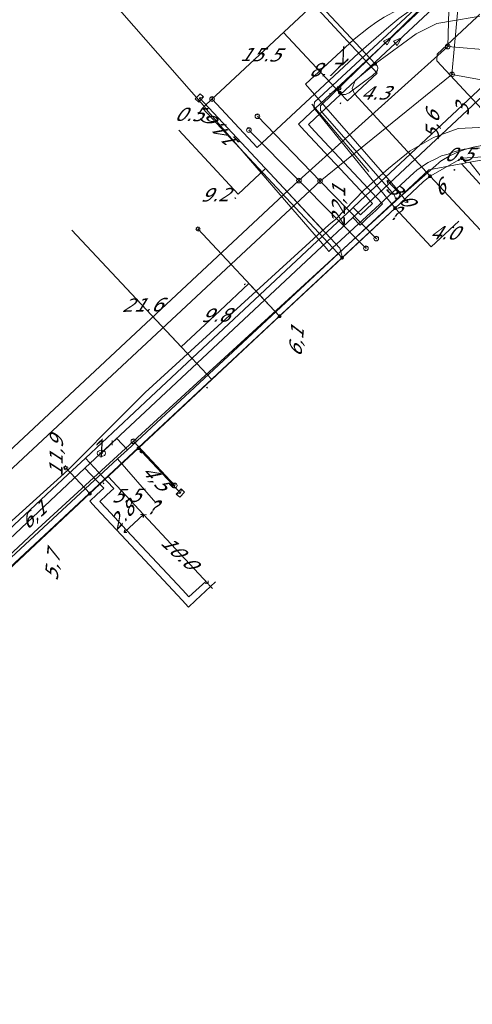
# Model space of a CAD drawing. Header units: metres. Extents: x 124576 to 133557, y 395865 to 402386.
# Tile 363 of 447: x 130264 to 130312, y 400911 to 401015. Entities that reach past the tile are written whole.
import ezdxf
from ezdxf.enums import TextEntityAlignment as Align

# ---------------------------------------------------------------- set-up
doc = ezdxf.new("R2010")
doc.units = ezdxf.units.M
doc.header["$MEASUREMENT"] = 0
for name, color, linetype, lineweight, true_color in [('LG_Datatransport_Eurofiber_Nederland_BV', 3, 'Continuous', 13, 0x00ff00), ('LG_Datatransport_KPN_BV', 3, 'Continuous', 13, 0x00ff00), ('LG_Laag_Spanning_Enexis_Netbeheer_BV', 7, 'Continuous', 13, 0x960000), ('LG_Riool_Vrij_Verval_Gemeente_Tilburg_Ruimtelijke_Uitvoering', 7, 'Continuous', 13, 0xca00a0), ('LG_unet-4_Brabant_Water', 5, 'Continuous', 13, 0x0000ff), ('LG_warmte', 7, 'Continuous', 13, 0x008080), ('LG_warmte_Ennatuurlijk_BV', 7, 'Continuous', 13, 0x008080), ('MV_warmte_lijn', 7, 'Continuous', 0, 0x008080)]:
    doc.layers.add(name, color=color, linetype=linetype, lineweight=lineweight, true_color=true_color)
for name, color, linetype, lineweight in [('LG_Datatransport_P_KPN_BV', 7, 'Continuous', 0), ('LG_Laag_Spanning_P_Enexis_Netbeheer_BV', 7, 'Continuous', 0), ('LG_n00003_Spitters_Electrotechniek_BV', 7, 'Continuous', 13), ('LG_overig_P_Gemeente_Tilburg_Ruimtelijke_Uitvoering', 7, 'Continuous', 0), ('LG_Riool_Vrij_Verval_P_Gemeente_Tilburg_Ruimtelijke_Uitvoering', 7, 'Continuous', 0), ('LG_unet-4_P_Brabant_Water', 7, 'Continuous', 0), ('MV_Datatransport', 7, 'Continuous', 0), ('MV_Laag_Spanning', 7, 'Continuous', 0), ('MV_Laag_Spanning_lijn', 7, 'Continuous', 0), ('MV_Laag_Spanning_pijl', 7, 'Continuous', 0), ('MV_unet-4', 7, 'Continuous', 0), ('MV_warmte', 7, 'Continuous', 0)]:
    doc.layers.add(name, color=color, linetype=linetype, lineweight=lineweight)
doc.styles.add('Klic_Annotatie', font='verdanai.ttf', dxfattribs={"oblique": 20, "height": 1.4})
doc.styles.add('Style-Arial', font='arial.ttf')

# ---------------------------------------------------------------- blocks, each defined once
blk = doc.blocks.new('Mof')
at = {"layer": 'LG_Laag_Spanning_P_Enexis_Netbeheer_BV'}
h = blk.add_hatch(color=256, dxfattribs=at)
edge = h.paths.add_edge_path()
edge.add_arc((0, 0), 2, 0, 360)
blk = doc.blocks.new('DeliveryPoint')
at = {"layer": 'LG_Laag_Spanning_P_Enexis_Netbeheer_BV', "flags": 128}
blk.add_lwpolyline([(-3.7, -2.5), (3.8, -2.5), (3.8, 2.5), (-3.7, 2.5), (-3.7, -2.5)], close=True, dxfattribs=at)
blk.add_lwpolyline([(-3.7, 2.5), (-3.7, 2.2), (0, 0), (3.8, 2.2)], dxfattribs=at)
blk = doc.blocks.new('Streetlight')
at = {"layer": 'LG_Laag_Spanning_P_Enexis_Netbeheer_BV'}
for p, q in [((-1.8, 1.8), (-1.1, 1.1)), ((0, 2.5), (0, 1.5)), ((1.8, 1.8), (1.1, 1.1)), ((-1.1, -1.1), (-1.8, -1.8)), ((0, -1.5), (0, -2.5)), ((1.1, -1.1), (1.8, -1.8))]:
    blk.add_line(p, q, dxfattribs=at)
at = {"layer": 'LG_Laag_Spanning_P_Enexis_Netbeheer_BV', "flags": 128}
for points in [[(-2.5, 0), (-1.5, 0)], [(1.5, 0), (2.5, 0)]]:
    blk.add_lwpolyline(points, dxfattribs=at)
at = {"layer": 'LG_Laag_Spanning_P_Enexis_Netbeheer_BV'}
blk.add_circle((0, 0), 1.5, dxfattribs=at)
blk = doc.blocks.new('m_pijl')
at = {"layer": 'MV_Laag_Spanning_pijl'}
blk.add_hatch(color=7, dxfattribs=at).paths.add_polyline_path([(-1, -0.3), (-1, 0), (-1, 0.3), (0, 0)])
at = {"layer": 'MV_Laag_Spanning_pijl', "flags": 128}
blk.add_lwpolyline([(-1, 0), (-1, 0.3), (0, 0), (-1, -0.3), (-1, 0)], close=True, dxfattribs=at)
blk = doc.blocks.new('FireHydrant')
at = {"layer": 'LG_unet-4_P_Brabant_Water'}
blk.add_ellipse((0, 0), major_axis=(4.45, 0), ratio=0.727642, dxfattribs=at)
at = {"layer": 'LG_unet-4_P_Brabant_Water', "style": 'Style-Arial'}
blk.add_text('BK', height=2.5, dxfattribs=at).set_placement((0, 0), align=Align.MIDDLE_CENTER)
blk = doc.blocks.new('Afsluiter_2')
at = {"layer": 'LG_unet-4_P_Brabant_Water'}
blk.add_line((0, -2.5), (0, 2.5), dxfattribs=at)
blk.add_solid([(-0.25, 2.5), (0.25, 2.5), (-0.25, -2.5), (0.25, -2.5)], dxfattribs=at)
blk = doc.blocks.new('Onbekend_1')
at = {"layer": 'LG_overig_P_Gemeente_Tilburg_Ruimtelijke_Uitvoering'}
blk.add_hatch(color=256, dxfattribs=at).paths.add_polyline_path([(-0.3, -1.1, -0.262633), (0.2, 0.2), (0.6, 0.5, 0.379827), (0.7, 1.3), (0.7, 1.3, 0.228508), (0, 1.5), (0, 1.5, 0.459053), (-0.8, 0.8), (-1.3, 0.9, -0.414214), (-0.1, 2, -0.243799), (1.1, 1.5, -0.379827), (0.9, 0.1), (0.5, -0.2, 0.262633), (0.2, -1.1), (-0.2, -1.1)])
blk.add_circle((0, 0), 2.5, dxfattribs=at)
at = {"layer": 'LG_overig_P_Gemeente_Tilburg_Ruimtelijke_Uitvoering', "extrusion": (0, 0, -1)}
blk.add_solid([(0.3, -2.1), (-0.2, -2.1), (0.3, -1.5), (-0.2, -1.5)], dxfattribs=at)
blk = doc.blocks.new('Onbekend_2')
at = {"layer": 'LG_Riool_Vrij_Verval_P_Gemeente_Tilburg_Ruimtelijke_Uitvoering'}
blk.add_hatch(color=256, dxfattribs=at).paths.add_polyline_path([(-0.3, -1.1, -0.262633), (0.2, 0.2), (0.6, 0.5, 0.379827), (0.7, 1.3), (0.7, 1.3, 0.228508), (0, 1.5), (0, 1.5, 0.459053), (-0.8, 0.8), (-1.3, 0.9, -0.414214), (-0.1, 2, -0.243799), (1.1, 1.5, -0.379827), (0.9, 0.1), (0.5, -0.2, 0.262633), (0.2, -1.1), (-0.2, -1.1)])
blk.add_circle((0, 0), 2.5, dxfattribs=at)
at = {"layer": 'LG_Riool_Vrij_Verval_P_Gemeente_Tilburg_Ruimtelijke_Uitvoering', "extrusion": (0, 0, -1)}
blk.add_solid([(0.3, -2.1), (-0.2, -2.1), (0.3, -1.5), (-0.2, -1.5)], dxfattribs=at)
blk = doc.blocks.new('Onbekend_3')
at = {"layer": 'LG_Datatransport_P_KPN_BV'}
blk.add_hatch(color=256, dxfattribs=at).paths.add_polyline_path([(-0.3, -1.1, -0.262633), (0.2, 0.2), (0.6, 0.5, 0.379827), (0.7, 1.3), (0.7, 1.3, 0.228508), (0, 1.5), (0, 1.5, 0.459053), (-0.8, 0.8), (-1.3, 0.9, -0.414214), (-0.1, 2, -0.243799), (1.1, 1.5, -0.379827), (0.9, 0.1), (0.5, -0.2, 0.262633), (0.2, -1.1), (-0.2, -1.1)])
blk.add_circle((0, 0), 2.5, dxfattribs=at)
at = {"layer": 'LG_Datatransport_P_KPN_BV', "extrusion": (0, 0, -1)}
blk.add_solid([(0.3, -2.1), (-0.2, -2.1), (0.3, -1.5), (-0.2, -1.5)], dxfattribs=at)

msp = doc.modelspace()

# ---------------------------------------------------------------- linework, layer by layer
at = {"layer": 'LG_Datatransport_Eurofiber_Nederland_BV', "flags": 128}
for points in [[(130312.7, 401001.3), (130311.9, 401001.3), (130311.1, 401001.2), (130309.9, 401000.9), (130309.4, 401000.7), (130308.7, 401000.5), (130308.1, 401000.2), (130307.3, 400999.8), (130306.8, 400999.5), (130306.1, 400999), (130305.8, 400998.7), (130297.2, 400990.8), (130296.8, 400990.4), (130296.6, 400990.7), (130284.1, 401005.2), (130283.6, 401005.8), (130265.1, 401026.9)], [(130283.6, 401005.8), (130284.1, 401005.2), (130296.6, 400990.7), (130296.8, 400990.4)], [(130296.8, 400990.4), (130297.2, 400990.8), (130305.8, 400998.7), (130306.1, 400999), (130306.8, 400999.5), (130307.3, 400999.8), (130308.1, 401000.2), (130308.7, 401000.5), (130309.4, 401000.7), (130309.9, 401000.9), (130311.1, 401001.2), (130311.9, 401001.3), (130312.7, 401001.3)]]:
    msp.add_lwpolyline(points, dxfattribs=at)
at = {"layer": 'LG_Datatransport_KPN_BV'}
msp.add_line((130280.56, 400965.73), (130276.21, 400970.4), dxfattribs=at)
at = {"layer": 'LG_Datatransport_KPN_BV', "flags": 128}
for points in [[(130284.5, 401006.5), (130289.27, 401001.38), (130299.95, 401011.34), (130303.15, 401014.12), (130304.19, 401015), (130305.3, 401015.78), (130306.48, 401016.46), (130307.71, 401017.03), (130308.98, 401017.5), (130310.29, 401017.86), (130311.63, 401018.11), (130312.98, 401018.24), (130314.34, 401018.26), (130315.69, 401018.16), (130317.03, 401017.94), (130318.35, 401017.61)], [(130321.87, 400997.97), (130321.61, 400998.25), (130320.12, 400999.85), (130319.97, 401000), (130319.78, 401000.16), (130319.58, 401000.31), (130319.37, 401000.44), (130319.15, 401000.56), (130318.32, 401000.94), (130317.46, 401001.24), (130316.58, 401001.47), (130315.68, 401001.62), (130314.77, 401001.69), (130313.86, 401001.68), (130312.95, 401001.59), (130312.06, 401001.42), (130311.18, 401001.18), (130310.33, 401000.86), (130309.5, 401000.46), (130308.72, 401000), (130308.72, 401000), (130308.71, 401000), (130304.3, 400996.15), (130276.21, 400970.4)], [(130276.21, 400970.4), (130265.71, 400960.77), (130239, 400935.85), (130239, 400935.85)]]:
    msp.add_lwpolyline(points, dxfattribs=at)
at = {"layer": 'LG_Laag_Spanning_Enexis_Netbeheer_BV'}
for p, q in [((130295.03, 401005.94), (130301.05, 400998.84)), ((130310.84, 401000.26), (130307.49, 400998.35)), ((130290.13, 400999.16), (130296.27, 400992.58)), ((130291.63, 400983.59), (130283.01, 400992.79)), ((130276.73, 400969.66), (130277.04, 400969.33)), ((130277.04, 400969.33), (130280.31, 400965.84)), ((130271.61, 400964.87), (130269.06, 400967.59)), ((130280.31, 400965.84), (130281.16, 400964.93))]:
    msp.add_line(p, q, dxfattribs=at)
at = {"layer": 'LG_Laag_Spanning_Enexis_Netbeheer_BV', "flags": 128}
for points in [[(130303.8, 400994.99), (130295.24, 401005.58), (130295.29, 401006.17), (130320.73, 401029.77), (130320.75, 401030.33), (130288, 401065.42)], [(130317.87, 400999.69), (130317.68, 401000.36), (130308.2, 401010.52), (130308.23, 401011.22), (130326.64, 401028.42)], [(130317.19, 401015.13), (130314, 401015.46), (130308.21, 401014.45), (130306.03, 401013.36), (130301.69, 401010.22), (130299.84, 401008.68), (130299.6, 401008.47), (130299.27, 401007.6), (130299.52, 401007.06), (130307.49, 400998.35)], [(130317.19, 401015.13), (130314, 401015.46), (130308.21, 401014.45), (130306.03, 401013.36), (130301.69, 401010.22), (130299.84, 401008.68), (130299.6, 401008.47), (130299.27, 401007.6), (130299.52, 401007.06), (130307.49, 400998.35)], [(130301.69, 401010.22), (130301.91, 401009.99), (130301.99, 401009.78), (130301.99, 401009.76), (130301.94, 401009.56), (130301.83, 401009.37), (130301.42, 401008.98), (130298.96, 401007.14), (130298.59, 401006.98), (130298.48, 401006.97), (130298.29, 401006.98), (130298.26, 401006.98), (130298.13, 401007.03), (130298.02, 401007.11), (130298.02, 401007.12), (130298.01, 401007.13), (130297.99, 401007.16), (130297.98, 401007.17)], [(130297.98, 401007.17), (130297.96, 401007.18), (130297.93, 401007.21), (130297.9, 401007.24), (130297.85, 401007.35), (130297.85, 401007.47), (130297.87, 401007.52), (130297.9, 401007.64)], [(130298.21, 400989.76), (130298.24, 400989.9), (130297.97, 400990.76), (130283.17, 401006.62)], [(130315.33, 401000.55), (130310.84, 401000.26), (130307.49, 400998.35)], [(130367.06, 400948.74), (130361.33, 400954.63), (130356.73, 400959.36), (130354.39, 400961.76), (130353.96, 400962.2), (130341.48, 400975.03), (130340.46, 400976.13), (130330.53, 400986.78), (130330.26, 400987.06), (130329.92, 400987.43), (130328.99, 400988.43), (130324.48, 400993.27), (130324.09, 400993.68), (130321.33, 400996.64), (130321.01, 400996.98), (130320.05, 400998), (130317.87, 400999.69), (130315.33, 401000.55), (130310.84, 401000.26), (130307.49, 400998.35)], [(130328.99, 400988.43), (130324.48, 400993.27), (130324.09, 400993.68), (130321.33, 400996.64), (130321.01, 400996.98), (130320.05, 400998), (130317.87, 400999.69), (130315.33, 401000.55), (130310.84, 401000.26)], [(130328.99, 400988.43), (130324.48, 400993.27), (130324.09, 400993.68), (130321.33, 400996.64), (130321.01, 400996.98), (130320.05, 400998), (130317.87, 400999.69), (130315.33, 401000.55), (130310.84, 401000.26)], [(130310.84, 401000.26), (130307.49, 400998.35), (130306.76, 400997.75), (130303.8, 400994.99), (130298.21, 400989.76), (130291.63, 400983.59), (130276.73, 400969.66), (130271.61, 400964.87), (130253.25, 400947.69)], [(130228.52, 400911), (130230.48, 400912.87), (130230.54, 400915), (130229.76, 400915.84), (130228.98, 400917.32), (130228.7, 400917.91), (130228.36, 400918.91), (130228.09, 400920.31), (130228.06, 400921.74), (130228.11, 400922.39), (130228.41, 400924.08), (130229.28, 400925.49), (130234.92, 400930.69), (130236.71, 400932.34), (130245.28, 400940.24), (130253.25, 400947.69), (130271.61, 400964.87), (130276.73, 400969.66), (130291.63, 400983.59), (130298.21, 400989.76), (130303.8, 400994.99), (130306.76, 400997.75), (130307.49, 400998.35)], [(130307.49, 400998.35), (130306.76, 400997.75), (130303.8, 400994.99), (130298.21, 400989.76), (130291.63, 400983.59), (130276.73, 400969.66), (130271.61, 400964.87), (130253.25, 400947.69), (130245.28, 400940.24), (130236.71, 400932.34), (130234.92, 400930.69), (130229.28, 400925.49), (130228.41, 400924.08), (130228.11, 400922.39), (130228.06, 400921.74), (130228.09, 400920.31), (130228.36, 400918.91), (130228.7, 400917.91), (130228.98, 400917.32), (130229.76, 400915.84)], [(130307.49, 400998.35), (130306.76, 400997.75), (130303.8, 400994.99), (130298.21, 400989.76), (130291.63, 400983.59), (130276.73, 400969.66), (130271.61, 400964.87), (130253.25, 400947.69), (130245.28, 400940.24), (130236.71, 400932.34), (130234.92, 400930.69), (130229.28, 400925.49), (130228.41, 400924.08), (130228.11, 400922.39), (130228.06, 400921.74), (130228.09, 400920.31), (130228.36, 400918.91), (130228.7, 400917.91), (130228.98, 400917.32), (130229.76, 400915.84)], [(130229.28, 400925.49), (130303.8, 400994.99), (130298.21, 400989.76), (130291.63, 400983.59), (130276.73, 400969.66), (130271.61, 400964.87), (130253.25, 400947.69)]]:
    msp.add_lwpolyline(points, dxfattribs=at)
at = {"layer": 'LG_n00003_Spitters_Electrotechniek_BV'}
for p, q in [((130310.47, 401003.38), (130314.13, 401003.57)), ((130310.47, 401003.38), (130314.13, 401003.57)), ((130310.47, 401003.38), (130314.13, 401003.57)), ((130310.47, 401003.38), (130314.13, 401003.57)), ((130310.47, 401003.38), (130314.13, 401003.57)), ((130305.41, 401001.03), (130307.87, 401002.45)), ((130305.41, 401001.03), (130307.87, 401002.45)), ((130305.41, 401001.03), (130307.87, 401002.45)), ((130305.41, 401001.03), (130307.87, 401002.45)), ((130305.41, 401001.03), (130307.87, 401002.45)), ((130307.87, 401002.45), (130310.47, 401003.38)), ((130307.87, 401002.45), (130310.47, 401003.38)), ((130307.87, 401002.45), (130310.47, 401003.38)), ((130307.87, 401002.45), (130310.47, 401003.38)), ((130307.87, 401002.45), (130310.47, 401003.38)), ((130303.1, 400999.18), (130305.41, 401001.03)), ((130303.1, 400999.18), (130305.41, 401001.03)), ((130303.1, 400999.18), (130305.41, 401001.03)), ((130303.1, 400999.18), (130305.41, 401001.03)), ((130303.1, 400999.18), (130305.41, 401001.03)), ((130300.51, 400996.89), (130303.1, 400999.18)), ((130300.51, 400996.89), (130303.1, 400999.18)), ((130300.51, 400996.89), (130303.1, 400999.18)), ((130300.51, 400996.89), (130303.1, 400999.18)), ((130300.51, 400996.89), (130303.1, 400999.18)), ((130297.56, 400993.84), (130300.51, 400996.89)), ((130297.56, 400993.84), (130300.51, 400996.89)), ((130297.56, 400993.84), (130300.51, 400996.89)), ((130297.56, 400993.84), (130300.51, 400996.89)), ((130297.56, 400993.84), (130300.51, 400996.89)), ((130297.56, 400993.84), (130300.51, 400996.89)), ((130277.45, 400975.55), (130296.81, 400993.24)), ((130277.45, 400975.55), (130296.81, 400993.24)), ((130277.45, 400975.55), (130296.81, 400993.24)), ((130277.45, 400975.55), (130296.81, 400993.24)), ((130277.45, 400975.55), (130296.81, 400993.24)), ((130277.45, 400975.55), (130296.81, 400993.24)), ((130296.81, 400993.24), (130297.56, 400993.84)), ((130296.81, 400993.24), (130297.56, 400993.84)), ((130296.81, 400993.24), (130297.56, 400993.84)), ((130296.81, 400993.24), (130297.56, 400993.84)), ((130296.81, 400993.24), (130297.56, 400993.84)), ((130296.81, 400993.24), (130297.56, 400993.84)), ((130275.3, 400973.39), (130277.45, 400975.55)), ((130275.3, 400973.39), (130277.45, 400975.55)), ((130275.3, 400973.39), (130277.45, 400975.55)), ((130275.3, 400973.39), (130277.45, 400975.55)), ((130275.3, 400973.39), (130277.45, 400975.55)), ((130275.3, 400973.39), (130277.45, 400975.55)), ((130269.28, 400967.34), (130275.3, 400973.39)), ((130269.28, 400967.34), (130275.3, 400973.39)), ((130269.28, 400967.34), (130275.3, 400973.39)), ((130269.28, 400967.34), (130275.3, 400973.39)), ((130269.28, 400967.34), (130275.3, 400973.39)), ((130269.28, 400967.34), (130275.3, 400973.39)), ((130269.28, 400967.34), (130275.3, 400973.39)), ((130251.99, 400951.77), (130269.28, 400967.34)), ((130251.99, 400951.77), (130269.28, 400967.34)), ((130251.99, 400951.77), (130269.28, 400967.34)), ((130251.99, 400951.77), (130269.28, 400967.34)), ((130251.99, 400951.77), (130269.28, 400967.34)), ((130251.99, 400951.77), (130269.28, 400967.34)), ((130251.99, 400951.77), (130269.28, 400967.34))]:
    msp.add_line(p, q, dxfattribs=at)
at = {"layer": 'LG_Riool_Vrij_Verval_Gemeente_Tilburg_Ruimtelijke_Uitvoering'}
for p, q in [((130309.64, 401021.89), (130309.36, 401012.04)), ((130310.91, 401021.56), (130309.81, 401009.1)), ((130293.66, 400997.9), (130309.36, 401012.04)), ((130309.36, 401012.04), (130319.6, 401011.13)), ((130295.89, 400997.85), (130309.81, 401009.1)), ((130309.81, 401009.1), (130320.61, 401007.1)), ((130289.29, 401004.68), (130295.89, 400997.85)), ((130288.38, 401003.23), (130293.66, 400997.9)), ((130293.66, 400997.9), (130251.84, 400958.87)), ((130295.89, 400997.85), (130253.9, 400958.69)), ((130300.73, 400990.75), (130293.66, 400997.9)), ((130301.82, 400991.78), (130295.89, 400997.85))]:
    msp.add_line(p, q, dxfattribs=at)
at = {"layer": 'LG_unet-4_Brabant_Water'}
for p, q in [((130272.82, 400969.14), (130273.95, 400970.22)), ((130278.58, 400963.89), (130274.53, 400968.53))]:
    msp.add_line(p, q, dxfattribs=at)
at = {"layer": 'LG_unet-4_Brabant_Water', "flags": 128}
for points in [[(130289.53, 401065.94), (130288.02, 401064.61), (130288.2, 401063.84), (130299.21, 401053.24), (130300.74, 401051.78), (130304.95, 401047.33), (130308.14, 401043.83), (130319.27, 401031.38), (130320.44, 401030.75), (130320.61, 401029.48), (130308.6, 401018.14), (130295.95, 401005.79), (130295.94, 401005.29), (130303.7, 400996.4), (130303.93, 400995.85)], [(130326.04, 401027.58), (130316.12, 401018.32), (130315.11, 401018.38), (130314, 401018.39), (130313.06, 401018.36), (130311.67, 401018.24), (130310.27, 401018.02), (130309.37, 401017.84), (130308.61, 401017.65), (130307.42, 401017.31), (130306.28, 401016.91), (130305.45, 401016.57), (130304.08, 401015.92), (130302.65, 401015.13), (130301.88, 401014.64), (130301, 401014.02), (130299.49, 401012.81), (130294.34, 401008.05), (130304.36, 400996.58), (130304.12, 400996.02)], [(130275.58, 400969.5), (130303.93, 400995.85), (130304.12, 400996.02), (130307.37, 400999.04), (130311.69, 400999.83), (130313.92, 401000.23), (130319.58, 400998.53), (130323.74, 400994.21)], [(130313.21, 400993.9), (130313.63, 400997.39), (130311.69, 400999.83)], [(130273.95, 400970.22), (130274.44, 400970.69), (130275.58, 400969.5)], [(130228.08, 400925.51), (130238.9, 400935.53), (130274.53, 400968.53), (130275.58, 400969.5)]]:
    msp.add_lwpolyline(points, dxfattribs=at)
at = {"layer": 'LG_warmte', "flags": 128}
for points in [[(130303.42, 401013.01), (130302.98, 401012.2), (130302.58, 401012.62), (130303.42, 401013.01)], [(130304.48, 401012.97), (130304.04, 401012.16), (130303.64, 401012.59), (130304.48, 401012.97)]]:
    msp.add_lwpolyline(points, dxfattribs=at)
at = {"layer": 'LG_warmte_Ennatuurlijk_BV'}
for p, q in [((130284.55, 400954.86), (130284.14, 400955.3)), ((130284.85, 400955.55), (130284.34, 400955.08))]:
    msp.add_line(p, q, dxfattribs=at)
at = {"layer": 'LG_warmte_Ennatuurlijk_BV', "flags": 128}
for points in [[(130337.27, 401032.74), (130337.7, 401032.28), (130338.38, 401031.55), (130337.65, 401030.87), (130328.99, 401022.78), (130328.26, 401022.1), (130327.58, 401022.83), (130321.91, 401028.9), (130321.23, 401029.63), (130320.5, 401028.95), (130311.87, 401020.9), (130306.04, 401015.45), (130303.1, 401012.71)], [(130304.16, 401012.67), (130312.93, 401020.86), (130320.46, 401027.89), (130321.2, 401028.57), (130321.88, 401027.84), (130327.54, 401021.77), (130328.22, 401021.04), (130328.95, 401021.72), (130338.71, 401030.83), (130339.44, 401031.51), (130338.76, 401032.24), (130337.82, 401033.25)], [(130303.1, 401012.71), (130302.96, 401012.58), (130302.86, 401012.49), (130294.33, 401004.52), (130293.6, 401003.84), (130294.28, 401003.11), (130300.68, 400996.27), (130300.75, 400996.2), (130301.43, 400995.47), (130300.79, 400994.87), (130300.15, 400994.27), (130299.4, 400995.07)], [(130299.36, 400994.01), (130300.11, 400993.21), (130300.84, 400993.89), (130301.76, 400994.75), (130302.49, 400995.43), (130301.8, 400996.16), (130301.48, 400996.51), (130295.34, 401003.07), (130294.66, 401003.8), (130295.39, 401004.48), (130303.37, 401011.94), (130304.16, 401012.67)], [(130328.02, 400993.36), (130322.69, 400999.07), (130315.41, 401006.87), (130314.62, 401007.72), (130314.51, 401007.84), (130313.83, 401008.57), (130313.1, 401007.89), (130304.34, 400999.7), (130300.68, 400996.27), (130299.4, 400995.07)], [(130326.96, 400993.39), (130322.66, 400998), (130314.83, 401006.4), (130314.47, 401006.78), (130314.07, 401007.21), (130313.79, 401007.51), (130313.06, 401006.83), (130304.3, 400998.63), (130299.81, 400994.44), (130299.36, 400994.01)], [(130299.4, 400995.07), (130299.3, 400994.98), (130295.57, 400991.5), (130286.8, 400983.29), (130278.04, 400975.09), (130271.13, 400968.63)], [(130299.36, 400994.01), (130295.53, 400990.43), (130286.77, 400982.23), (130278.01, 400974.04), (130271.09, 400967.57)], [(130271.13, 400968.63), (130269.27, 400966.89), (130260.74, 400958.91), (130260.52, 400958.7), (130251.75, 400950.5), (130242.99, 400942.31), (130239.63, 400939.16), (130234.94, 400934.78)], [(130271.13, 400968.63), (130273.45, 400966.15), (130274.13, 400965.41), (130273.4, 400964.73), (130272.67, 400964.05), (130273.35, 400963.31), (130275.49, 400961.02), (130281.37, 400954.71), (130282.05, 400953.97), (130282.79, 400954.65), (130283.83, 400955.62)], [(130271.09, 400967.57), (130269.24, 400965.84), (130261.25, 400958.36), (130260.48, 400957.64), (130251.72, 400949.44), (130242.96, 400941.25), (130240.14, 400938.62), (130234.91, 400933.72)], [(130271.09, 400967.57), (130272.39, 400966.18), (130273.07, 400965.45), (130272.34, 400964.77), (130271.61, 400964.08), (130272.29, 400963.35), (130274.95, 400960.5), (130281.34, 400953.65), (130282.02, 400952.91), (130282.75, 400953.59), (130284.34, 400955.08)]]:
    msp.add_lwpolyline(points, dxfattribs=at)
at = {"layer": 'MV_Laag_Spanning_lijn'}
for p, q in [((130295.19, 401016.47), (130301.92, 401009.24)), ((130295.55, 401016.8), (130301.69, 401010.22)), ((130298.77, 401006.32), (130297.98, 401007.17)), ((130283.48, 401005.54), (130298.21, 400989.76)), ((130316.17, 400993.81), (130310.82, 400999.65)), ((130311.3, 400999.77), (130310.84, 401000.26)), ((130287.26, 400996.48), (130290.13, 400999.16)), ((130316.34, 400988.85), (130307.49, 400998.35)), ((130307.6, 400990.89), (130303.8, 400994.99)), ((130269.69, 400992.67), (130281.24, 400980.35)), ((130288.39, 400987.04), (130291.63, 400983.59))]:
    msp.add_line(p, q, dxfattribs=at)
at = {"layer": 'MV_Laag_Spanning_pijl'}
for p, q in [((130295.19, 401016.47), (130283.85, 401005.89)), ((130292.04, 401013.53), (130297.98, 401007.17)), ((130301.92, 401009.24), (130298.77, 401006.32)), ((130283.85, 401005.89), (130283.48, 401005.54)), ((130280.98, 401003.21), (130287.26, 400996.48)), ((130311.3, 400999.77), (130310.82, 400999.65)), ((130307.6, 400990.89), (130310.53, 400993.6)), ((130269.69, 400992.67), (130284.47, 400976.9)), ((130277.27, 400962.67), (130273.54, 400966.67))]:
    msp.add_line(p, q, dxfattribs=at)
at = {"layer": 'MV_Laag_Spanning_pijl', "flags": 128}
msp.add_lwpolyline([(130281.24, 400980.35), (130285.31, 400984.16), (130288.39, 400987.04)], dxfattribs=at)
at = {"layer": 'MV_warmte_lijn'}
for p, q in [((130302.98, 400997.91), (130303.28, 400997.88)), ((130302.98, 400997.91), (130302.99, 400997.6)), ((130305.14, 400995.6), (130304.83, 400995.63)), ((130305.14, 400995.6), (130305.12, 400995.91)), ((130277.27, 400962.67), (130275.22, 400960.76)), ((130277.27, 400962.67), (130276.96, 400962.66)), ((130277.27, 400962.67), (130277.24, 400962.36)), ((130277.27, 400962.67), (130284.09, 400955.35)), ((130277.27, 400962.67), (130277.57, 400962.64)), ((130277.27, 400962.67), (130277.28, 400962.36)), ((130275.22, 400960.76), (130275.25, 400961.06)), ((130275.22, 400960.76), (130275.52, 400960.77)), ((130284.09, 400955.35), (130284.08, 400955.66)), ((130284.09, 400955.35), (130283.78, 400955.38))]:
    msp.add_line(p, q, dxfattribs=at)
at = {"layer": 'MV_warmte_lijn', "flags": 128}
msp.add_lwpolyline([(130305.14, 400995.6), (130305.03, 400995.72), (130302.98, 400997.91)], dxfattribs=at)

# ---------------------------------------------------------------- block references
at = {"layer": 'LG_Datatransport_P_KPN_BV', "xscale": 0.1, "yscale": 0.1, "zscale": 0.1}
for p in [(130284.5, 401006.5), (130276.21, 400970.4), (130276.21, 400970.4), (130276.21, 400970.4), (130280.56, 400965.73)]:
    msp.add_blockref('Onbekend_3', p, dxfattribs=at)
at = {"layer": 'LG_Laag_Spanning_P_Enexis_Netbeheer_BV', "xscale": 0.1, "yscale": 0.1, "zscale": 0.1}
for name, p in [('Mof', (130301.69, 401010.22)), ('Streetlight', (130297.9, 401007.64)), ('Mof', (130297.98, 401007.17)), ('Mof', (130310.84, 401000.26)), ('Mof', (130303.8, 400994.99)), ('Mof', (130298.21, 400989.76)), ('Mof', (130291.63, 400983.59)), ('Mof', (130276.73, 400969.66)), ('Mof', (130277.04, 400969.33)), ('Mof', (130280.31, 400965.84)), ('Mof', (130271.61, 400964.87))]:
    msp.add_blockref(name, p, dxfattribs=at)
at = {"layer": 'LG_Laag_Spanning_P_Enexis_Netbeheer_BV'}
for name, p, xscale, yscale, zscale, rotation in [('DeliveryPoint', (130283.17, 401006.62), 0.09999999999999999, 0.09999999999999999, 0.09999999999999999, 227), ('Mof', (130307.49, 400998.35), 0.1, 0.1, 0.1, 1), ('Streetlight', (130283.01, 400992.79), 0.09999999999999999, 0.09999999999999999, 0.09999999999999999, 227), ('Streetlight', (130269.06, 400967.59), 0.09999999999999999, 0.09999999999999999, 0.09999999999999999, 227), ('DeliveryPoint', (130281.16, 400964.93), 0.1, 0.1, 0.1, 47)]:
    msp.add_blockref(name, p, dxfattribs=dict(at, xscale=xscale, yscale=yscale, zscale=zscale, rotation=rotation))
at = {"layer": 'LG_overig_P_Gemeente_Tilburg_Ruimtelijke_Uitvoering', "xscale": 0.1, "yscale": 0.1, "zscale": 0.1}
for p in [(130289.29, 401004.68), (130288.38, 401003.23), (130301.82, 400991.78), (130300.73, 400990.75)]:
    msp.add_blockref('Onbekend_1', p, dxfattribs=at)
at = {"layer": 'LG_Riool_Vrij_Verval_P_Gemeente_Tilburg_Ruimtelijke_Uitvoering', "xscale": 0.1, "yscale": 0.1, "zscale": 0.1}
for p in [(130309.36, 401012.04), (130309.81, 401009.1), (130293.66, 400997.9), (130295.89, 400997.85)]:
    msp.add_blockref('Onbekend_2', p, dxfattribs=at)
at = {"layer": 'LG_unet-4_P_Brabant_Water', "xscale": 0.1, "yscale": 0.1, "zscale": 0.1}
for name, p in [('Afsluiter_2', (130273.95, 400970.22)), ('FireHydrant', (130272.82, 400969.14))]:
    msp.add_blockref(name, p, dxfattribs=at)
at = {"layer": 'MV_Laag_Spanning_pijl', "xscale": 0.1, "yscale": 0.1, "zscale": 0.1}
for p, rotation in [((130297, 401007), 314), ((130298, 401006), 223), ((130283, 401005), 224), ((130283, 401005), 224), ((130310, 400999), 195), ((130287, 400996), 314), ((130310, 400993), 42), ((130288, 400987), 43), ((130284, 400976), 314), ((130273, 400966), 132)]:
    msp.add_blockref('m_pijl', p, dxfattribs=dict(at, rotation=rotation))

# ---------------------------------------------------------------- texts
at = {"layer": 'MV_Datatransport', "style": 'Klic_Annotatie', "oblique": 20}
for s, rotation, p in [('7', 223, (130298.74, 401011.44)), ('14,6', 133, (130285.61, 401002.87)), ('6', 42.8, (130308.45, 400997.01)), ('7', 43, (130272.46, 400969.3)), ('4,5', 313, (130278.53, 400966.59)), ('6,1', 43.1, (130265.62, 400962.53))]:
    msp.add_text(s, height=1.4, rotation=rotation, dxfattribs=at).set_placement(p, align=Align.MIDDLE_CENTER)
at = {"layer": 'MV_Laag_Spanning', "style": 'Klic_Annotatie', "oblique": 20}
for s, rotation, p in [('15.5', 359, (130289.52, 401011.18)), ('8.7', 1, (130296.2, 401009.6)), ('4.3', 1, (130301.63, 401007.13)), ('0.5', 359, (130282.01, 401004.88)), ('9.2', 1, (130284.75, 400996.4)), ('4.0', 359, (130308.93, 400992.39)), ('21.6', 1, (130277.08, 400984.78)), ('9.8', 1, (130284.81, 400983.7)), ('5.5', 1, (130275.4, 400964.67))]:
    msp.add_text(s, height=1.4, rotation=rotation, dxfattribs=at).set_placement(p, align=Align.MIDDLE_CENTER)
msp.add_text('0.5', height=1.4, dxfattribs=at).set_placement((130310.47, 401000.66), align=Align.MIDDLE_CENTER)
at = {"layer": 'MV_unet-4', "style": 'Klic_Annotatie', "oblique": 20}
for s, rotation, p in [('3', 89.2, (130310.88, 401005.28)), ('5,6', 89.2, (130307.74, 401003.61)), ('22,1', 89.2, (130297.83, 400995.11)), ('6,1', 84.5, (130293.36, 400980.8)), ('11,9', 89.2, (130268.05, 400968.71)), ('5,7', 84.5, (130267.65, 400957.19))]:
    msp.add_text(s, height=1.4, rotation=rotation, dxfattribs=at).set_placement(p, align=Align.MIDDLE_CENTER)
at = {"layer": 'MV_warmte', "style": 'Klic_Annotatie', "oblique": 20}
for s, rotation, p in [('3.0', 317, (130304.3, 400996.5)), ('2.8', 47, (130274.93, 400962.48)), ('10.0', 317, (130280.97, 400958.69))]:
    msp.add_text(s, height=1.4, rotation=rotation, dxfattribs=at).set_placement(p, align=Align.MIDDLE_CENTER)
for p in [(130303.65, 400994.43), (130278.05, 400963.39), (130278.1, 400963.45)]:
    msp.add_text('?', height=1.4, dxfattribs=at).set_placement(p, align=Align.MIDDLE_CENTER)

doc.saveas('drawing.dxf')
